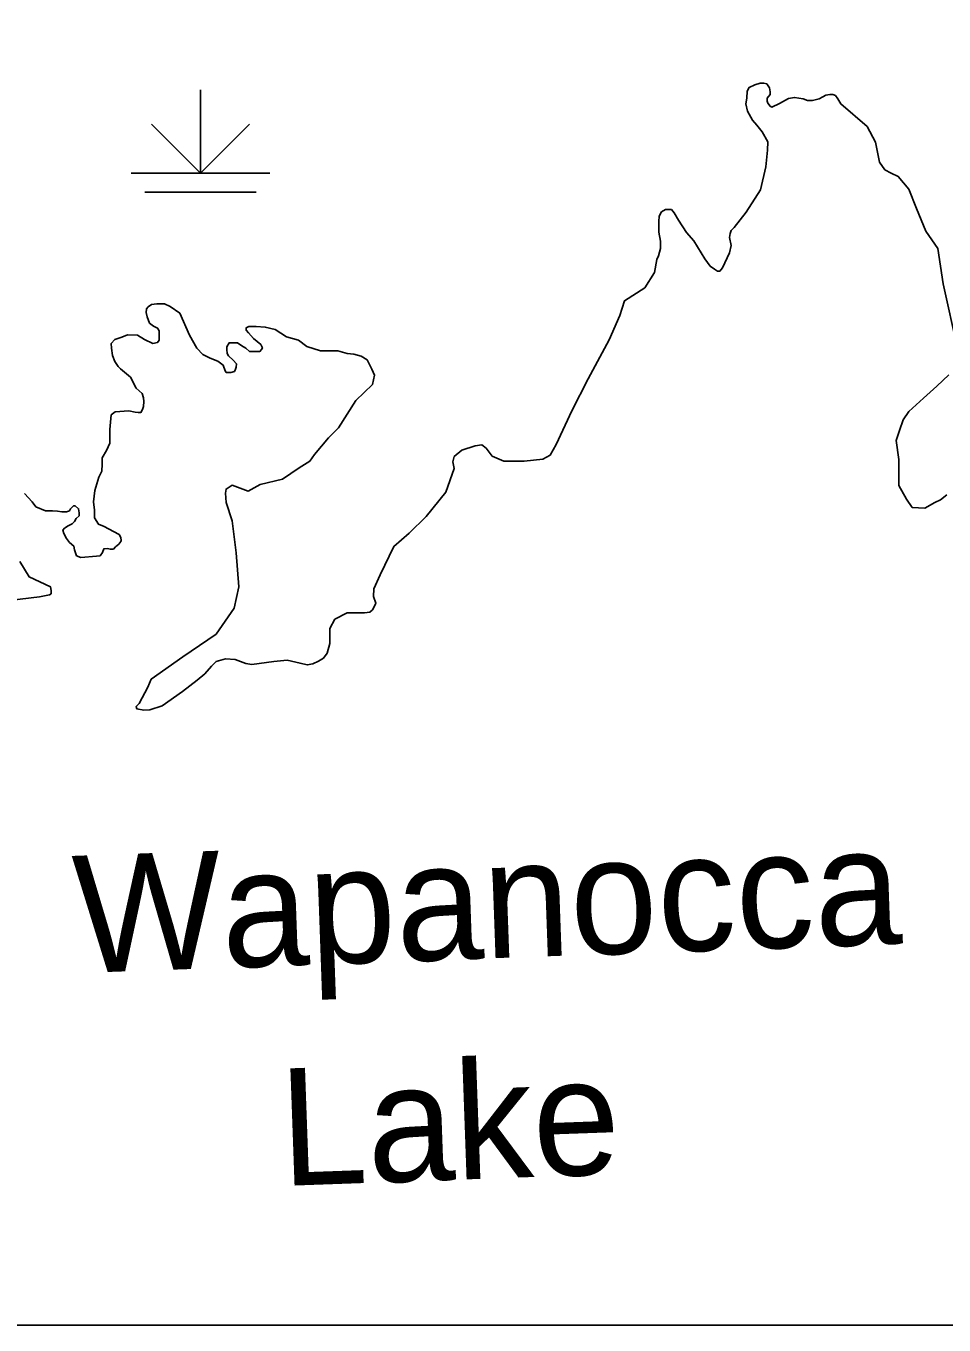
# Model space of a CAD drawing. Extents: x -117616 to 64730, y 54117 to 789866.
# Drawn here: x 63167.8 to 63234, y 54389.3 to 54482.9 of the extents above; entities that cross this region are included whole.
import ezdxf

# ---------------------------------------------------------------- set-up
doc = ezdxf.new("R2010")
doc.units = 0
for name, color, linetype in [('35', 7, 'Continuous'), ('44', 7, 'Continuous'), ('R_No Plot', 7, 'Continuous')]:
    doc.layers.add(name, color=color, linetype=linetype)

msp = doc.modelspace()

# ---------------------------------------------------------------- linework, layer by layer
at = {"layer": '35'}
for points in [[(63232.67, 54468.094), (63231.992, 54469.731), (63231.434, 54471.128), (63230.676, 54472.047), (63230.157, 54472.286), (63229.719, 54472.526), (63229.32, 54473.085), (63229.041, 54474.522), (63228.442, 54475.64), (63226.528, 54477.276), (63226.329, 54477.64), (63226.149, 54477.88), (63225.97, 54477.959), (63225.75, 54477.959), (63225.451, 54477.9), (63225.232, 54477.78), (63224.972, 54477.64), (63224.493, 54477.52), (63224.134, 54477.52), (63223.835, 54477.64), (63223.197, 54477.74), (63222.758, 54477.66), (63222.12, 54477.301), (63221.581, 54477.041), (63221.441, 54477.101), (63221.282, 54477.321), (63221.242, 54477.48), (63221.242, 54477.68), (63221.441, 54477.959), (63221.441, 54478.139), (63221.401, 54478.419), (63221.202, 54478.718), (63220.983, 54478.758), (63220.723, 54478.758), (63220.344, 54478.658), (63219.925, 54478.459), (63219.786, 54478.179), (63219.766, 54477.68), (63219.686, 54477.281), (63219.806, 54476.742), (63220.165, 54476.103), (63220.484, 54475.743), (63220.883, 54475.264), (63221.282, 54474.545), (63221.262, 54473.946), (63221.142, 54472.749), (63220.743, 54471.071), (63219.726, 54469.474), (63218.848, 54468.356), (63218.629, 54468.157), (63218.569, 54467.937), (63218.509, 54467.657), (63218.629, 54467.078), (63218.509, 54466.539), (63218.01, 54465.461), (63217.831, 54465.222), (63217.651, 54465.222), (63217.432, 54465.361), (63217.132, 54465.581), (63216.733, 54466.1), (63215.955, 54467.418), (63215.417, 54468.017), (63214.838, 54468.895), (63214.539, 54469.434), (63214.34, 54469.674), (63213.901, 54469.674), (63213.621, 54469.494), (63213.462, 54469.195), (63213.422, 54468.795), (63213.422, 54468.037), (63213.562, 54467.378), (63213.562, 54466.859), (63213.402, 54466.32), (63213.282, 54466.06), (63213.123, 54465.122), (63212.424, 54464.024), (63210.968, 54463.085), (63210.629, 54462.027), (63209.851, 54460.27), (63208.335, 54457.455), (63207.158, 54455.159), (63206.041, 54452.723), (63205.602, 54451.965), (63205.063, 54451.685), (63203.727, 54451.545), (63202.271, 54451.526), (63201.433, 54451.885), (63200.994, 54452.464), (63200.675, 54452.703), (63200.196, 54452.644), (63199.238, 54452.324), (63198.68, 54451.865), (63198.6, 54451.486), (63198.7, 54451.006), (63198.081, 54449.309), (63196.665, 54447.552), (63195.448, 54446.335), (63194.331, 54445.396), (63193.353, 54443.34), (63192.895, 54442.342), (63192.875, 54441.783)], [(63234.939, 54459.639), (63233.922, 54464.319), (63233.516, 54466.863), (63232.67, 54468.094)], [(63182.044, 54458.453), (63181.666, 54458.745), (63181.112, 54458.949), (63180.587, 54459.211), (63180.15, 54459.678), (63179.626, 54460.611), (63178.926, 54462.186), (63178.227, 54462.682), (63177.819, 54462.857), (63177.265, 54462.857), (63176.887, 54462.828), (63176.653, 54462.653), (63176.537, 54462.507), (63176.508, 54462.244), (63176.566, 54461.924), (63176.741, 54461.486), (63177.032, 54461.253), (63177.324, 54461.107), (63177.44, 54460.932), (63177.44, 54460.699), (63177.44, 54460.494), (63177.44, 54460.261), (63177.324, 54460.086), (63176.974, 54459.999), (63176.391, 54460.29), (63175.867, 54460.611), (63175.167, 54460.64), (63174.759, 54460.465), (63174.235, 54460.29), (63173.972, 54459.999), (63174.002, 54459.678), (63174.089, 54459.153), (63174.235, 54458.715), (63174.497, 54458.365), (63174.643, 54458.19), (63175.371, 54457.578), (63175.779, 54456.791), (63176.216, 54456.411), (63176.304, 54456.091), (63176.333, 54455.828), (63176.304, 54455.478), (63176.245, 54455.245), (63176.129, 54455.041), (63175.925, 54455.041), (63175.721, 54455.07), (63175.255, 54455.157), (63174.264, 54455.099), (63173.972, 54454.866), (63173.885, 54453.816), (63173.885, 54452.824), (63173.652, 54452.299), (63173.331, 54451.774), (63173.331, 54451.308), (63173.302, 54450.812), (63173.098, 54450.374), (63172.807, 54449.412), (63172.719, 54448.595), (63172.778, 54448.012), (63172.778, 54447.458), (63173.069, 54446.991), (63173.477, 54446.816), (63174.147, 54446.466), (63174.555, 54446.262), (63174.672, 54446.029), (63174.701, 54445.825), (63174.672, 54445.737), (63174.526, 54445.562), (63174.293, 54445.358), (63174.147, 54445.183), (63173.914, 54445.183), (63173.71, 54445.241), (63173.448, 54445.212), (63173.36, 54444.95), (63173.186, 54444.716), (63172.923, 54444.687), (63171.787, 54444.6), (63171.495, 54444.716), (63171.35, 54445.154), (63171.292, 54445.416), (63170.971, 54445.679), (63170.767, 54445.971), (63170.563, 54446.32), (63170.505, 54446.554), (63170.621, 54446.7), (63170.884, 54446.875), (63171.175, 54447.02), (63171.35, 54447.195), (63171.466, 54447.4), (63171.67, 54447.604), (63171.67, 54447.808), (63171.641, 54448.1), (63171.379, 54448.304), (63171.262, 54448.304), (63171.058, 54448.1), (63170.971, 54447.954), (63170.767, 54447.895), (63170.417, 54447.895), (63170.126, 54447.925), (63169.747, 54447.954), (63169.252, 54447.954), (63168.552, 54448.245)], [(63192.875, 54441.783), (63193.054, 54441.303), (63192.895, 54440.984), (63192.815, 54440.824), (63192.615, 54440.645), (63192.236, 54440.605), (63191.778, 54440.605), (63190.98, 54440.605), (63190.102, 54440.145), (63189.723, 54439.467), (63189.723, 54438.388), (63189.543, 54437.69), (63189.284, 54437.35), (63188.925, 54437.131), (63188.506, 54436.931), (63188.107, 54436.851), (63187.588, 54436.971), (63186.651, 54437.191), (63185.693, 54437.111), (63184.117, 54436.891), (63183.678, 54436.951), (63182.92, 54437.25), (63182.222, 54437.29), (63181.544, 54437.111), (63181.205, 54436.771), (63180.726, 54436.212), (63180.187, 54435.753), (63179.13, 54434.934), (63177.654, 54433.896), (63176.756, 54433.617), (63176.337, 54433.597), (63175.819, 54433.697), (63175.779, 54433.856), (63175.998, 54434.076), (63176.614, 54435.245), (63176.853, 54435.82), (63179.151, 54437.449), (63181.546, 54439.078), (63182.839, 54440.947), (63183.174, 54442.481), (63182.982, 54444.925), (63182.695, 54447.225), (63182.264, 54448.567), (63182.216, 54449.238), (63182.264, 54449.526), (63182.551, 54449.717), (63182.695, 54449.813), (63183.844, 54449.382), (63184.706, 54449.861), (63186.334, 54450.245), (63187.531, 54451.059), (63188.297, 54451.539), (63188.632, 54452.018), (63189.638, 54453.216), (63190.356, 54453.935), (63191.601, 54455.9), (63192.798, 54457.05), (63192.942, 54457.721), (63192.751, 54458.152), (63192.415, 54458.823), (63191.984, 54459.11), (63191.458, 54459.254), (63190.979, 54459.302), (63190.308, 54459.494), (63189.447, 54459.494), (63189.063, 54459.494), (63188.076, 54459.795), (63187.464, 54460.261), (63186.619, 54460.494), (63185.803, 54461.019), (63185.075, 54461.194), (63184.434, 54461.224), (63183.909, 54461.224), (63183.705, 54461.136), (63183.705, 54460.961), (63183.88, 54460.786), (63184.23, 54460.378), (63184.754, 54459.94), (63184.871, 54459.707), (63184.813, 54459.59), (63184.696, 54459.445), (63184.259, 54459.445), (63183.938, 54459.445), (63183.676, 54459.678), (63183.385, 54459.853), (63183.093, 54460.057), (63182.773, 54460.057), (63182.481, 54460.057), (63182.307, 54459.765), (63182.307, 54459.59), (63182.336, 54459.299), (63182.423, 54459.124), (63182.773, 54458.803), (63183.006, 54458.54), (63182.977, 54458.307), (63182.948, 54458.161), (63182.86, 54457.986), (63182.598, 54457.928), (63182.277, 54457.928), (63182.19, 54458.045), (63182.044, 54458.453)], [(63234.177, 54449.108), (63233.719, 54448.751), (63233.312, 54448.548), (63232.601, 54448.141), (63231.686, 54448.192), (63231.279, 54448.802), (63230.72, 54449.769), (63230.72, 54451.651), (63230.517, 54453.025), (63230.771, 54453.737), (63231.025, 54454.5), (63231.432, 54455.111), (63232.499, 54456.077), (63233.465, 54456.942), (63234.329, 54457.756)], [(63168.552, 54448.245), (63168.29, 54448.595), (63167.736, 54449.208)], [(63167.414, 54444.302), (63168.074, 54443.211), (63169.614, 54442.48), (63169.652, 54442.214), (63169.652, 54441.986), (63169.538, 54441.91), (63168.818, 54441.758), (63166.637, 54441.494)]]:
    msp.add_lwpolyline(points, dxfattribs=at)
at = {"layer": '44'}
for p, q in [((63180.415, 54478.274), (63180.415, 54472.274)), ((63180.415, 54472.274), (63176.88, 54475.809)), ((63180.415, 54472.274), (63183.951, 54475.809)), ((63175.415, 54472.274), (63185.415, 54472.274)), ((63176.415, 54470.911), (63184.415, 54470.911))]:
    msp.add_line(p, q, dxfattribs=at)
at = {"layer": 'R_No Plot'}
msp.add_lwpolyline([(62347.425, 55314.938), (63854.847, 55314.938), (63854.847, 54389.298), (62347.425, 54389.298)], close=True, dxfattribs=at)

# ---------------------------------------------------------------- texts
at = {"layer": '35'}
for s, p in [('Wapanocca', (63171.394, 54414.648)), ('Lake', (63186.265, 54399.315))]:
    msp.add_text(s, height=8.448, rotation=2.04693, dxfattribs=at).set_placement(p)

doc.saveas('drawing.dxf')
